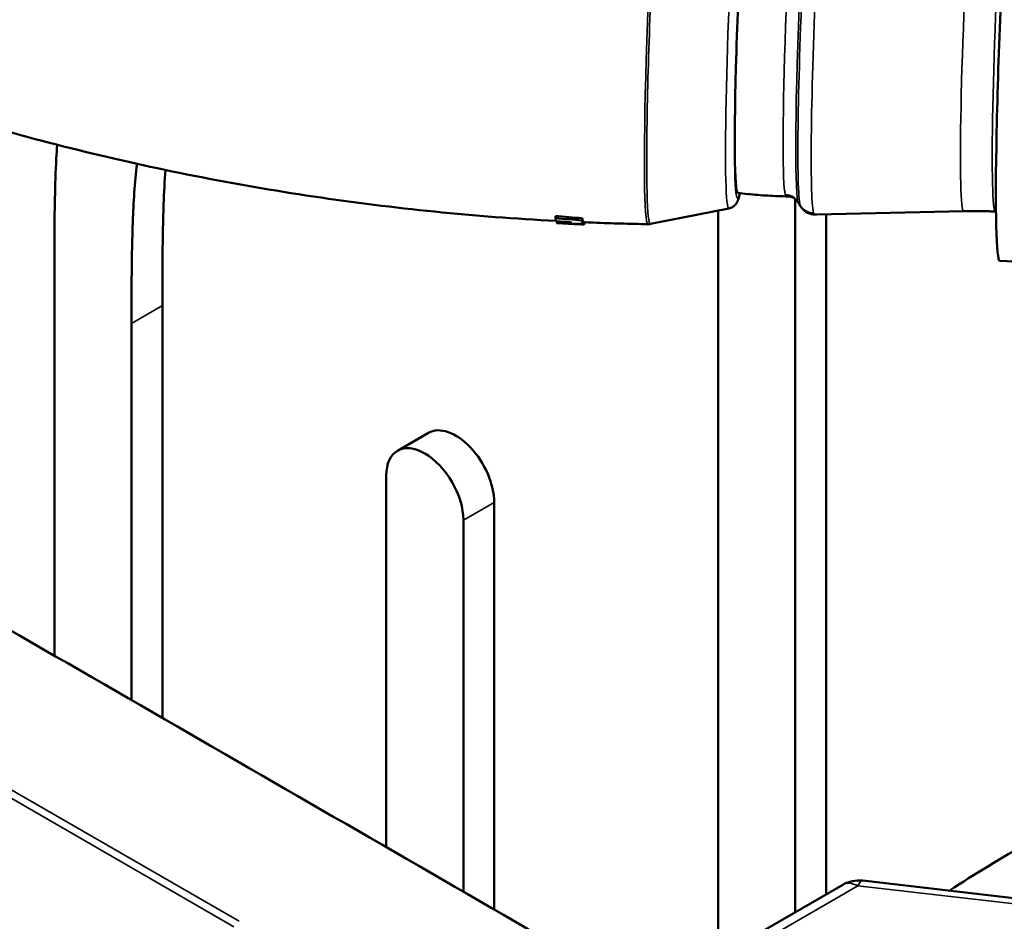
# Model space of a CAD drawing. Header units: millimetres. Extents: x 0 to 4686, y -120 to 1682.
# Tile 257 of 558: x 1971 to 2016, y 835 to 877. Entities that reach past the tile are written whole.
import ezdxf

# ---------------------------------------------------------------- set-up
doc = ezdxf.new("R2010")
doc.units = ezdxf.units.MM
doc.header["$LTSCALE"] = 2
doc.layers.add('Sichtbar (ISO)', color=7, linetype='Continuous', lineweight=50)
doc.layers.add('Sichtbar schmal (ISO)', color=7, linetype='Continuous', lineweight=35)

msp = doc.modelspace()

# ---------------------------------------------------------------- linework, layer by layer
at = {"layer": 'Sichtbar (ISO)'}
for p, q in [((2003.0972, 867.929), (1999.4997, 867.2176)), ((2006.1359, 835.6797), (2006.1359, 868.3513)), ((2006.2737, 868.1943), (2006.2737, 868.1943)), ((1996.3762, 867.4796), (1996.3714, 867.3814)), ((2002.6004, 867.8307), (2002.6004, 833.6385)), ((2013.8526, 867.796), (2007.1242, 867.6436)), ((2007.1242, 867.6436), (2007.1242, 867.6436)), ((2007.5501, 867.6532), (2007.5501, 836.4962)), ((2015.3336, 867.7856), (2015.3084, 867.7865)), ((1996.4129, 867.3327), (1996.4084, 867.2331)), ((1996.4479, 867.2943), (1996.4437, 867.1945)), ((1996.4845, 867.2928), (1996.4823, 867.235)), ((1996.5024, 867.2921), (1996.502, 867.2827)), ((2017.9023, 865.4163), (2015.5103, 865.52)), ((1972.1948, 864.6993), (1972.1948, 847.4368)), ((1977.1445, 863.4745), (1977.1445, 844.579)), ((1975.7303, 845.3955), (1975.7303, 862.658)), ((1989.3296, 857.6435), (1987.9154, 856.827)), ((1987.3976, 855.6826), (1987.3976, 838.6594)), ((1992.3473, 854.4578), (1992.3473, 835.8017)), ((1990.9331, 836.6182), (1990.9331, 853.6413)), ((2008.3088, 836.9342), (1999.8737, 832.0642)), ((2016.4082, 836.2903), (2009.2321, 837.1252))]:
    msp.add_line(p, q, dxfattribs=at)
msp.add_arc((2009.0588, 835.6352), 1.5, 83.3643, 120, dxfattribs=at)
for centre, major_axis, ratio, start_param, end_param in [((2016.0217, 877.3089), (0.5114, 11.7889), 0.0395951, 0, 3.1415927), ((2003.9051, 877.8345), (-0.3991, -9.1994), 0.039595, 3.7526668, 6.2801431), ((1995.8001, 878.1867), (-0.5713, -10.935), 0.0410598, 6.0797022, 6.158173), ((1996.9018, 878.1385), (-0.4552, -10.8441), 0.0394085, 6.0997378, 6.2008057), ((2004.8628, 936.951), (-73.6085, -19.5304), 0.9110315, 1.2053744, 1.2150331), ((1997.2333, 876.329), (4.6073, 8.4113), 0.7373963, 3.5160905, 3.6074599), ((1995.8002, 878.188), (-0.5727, -10.9362), 0.0394388, 6.25185, 6.28319), ((2004.2508, 939.7189), (76.8957, 21.4769), 0.9018522, 4.3581234, 4.3670233), ((1996.9007, 878.1384), (-0.4583, -10.9439), 0.0393956, 6.0997328, 6.2008019), ((1996.9018, 878.1389), (-0.4593, -10.9444), 0.0396588, 0.0028682, 0.0877584), ((2003.0266, 944.2042), (85.8093, 16.8893), 0.8748194, 4.4666659, 4.4668719), ((1990.5796, 855.4784), (-1.25, 2.1651), 0.57735, 3.9269911, 6.2831853), ((1989.1654, 854.6619), (-1.25, 2.1651), 0.57735, 3.9269911, 7.0685837)]:
    msp.add_ellipse(centre, major_axis=major_axis, ratio=ratio, start_param=start_param, end_param=end_param, dxfattribs=at)
for points, knots in [([(1959.9972, 875.8143), (1959.9972, 877.376), (1959.9945, 878.9395), (1960.0521, 880.4669), (1960.0934, 881.5602), (1960.1656, 882.635), (1960.3205, 883.6495), (1960.3908, 884.1102), (1960.4782, 884.5586), (1960.5897, 884.9854), (1960.655, 885.2354), (1960.7285, 885.478), (1960.8107, 885.7125), (1960.944, 886.0928), (1961.0999, 886.4518), (1961.2744, 886.7896), (1961.644, 887.5049), (1962.097, 888.1251), (1962.5834, 888.699), (1962.8572, 889.0218), (1963.1414, 889.33), (1963.4307, 889.6316), (1963.6184, 889.8272), (1963.8083, 890.0201), (1963.9992, 890.2114), (1964.295, 890.5078), (1964.5935, 890.8004), (1964.8921, 891.0927), (1965.6679, 891.8522), (1966.4447, 892.6101), (1967.2233, 893.3655), (1968.7427, 894.8397), (1970.2687, 896.3045), (1971.7772, 897.794), (1972.1502, 898.1623), (1972.5222, 898.532), (1972.8875, 898.9112), (1973.481, 899.5273), (1974.0571, 900.1682), (1974.5733, 900.8866), (1975.0293, 901.5211), (1975.4385, 902.2159), (1975.7481, 903.0134), (1975.91, 903.4307), (1976.0447, 903.8761), (1976.1527, 904.3432), (1976.3567, 905.2256), (1976.4656, 906.1854), (1976.5269, 907.175), (1976.5604, 907.7157), (1976.5797, 908.2653), (1976.5921, 908.8191), (1976.6162, 909.8949), (1976.6142, 910.9866), (1976.6142, 912.0768)], [0, 0, 0, 0, 0.0912872, 0.0912872, 0.0912872, 0.1566356, 0.1566356, 0.1566356, 0.1863172, 0.1863172, 0.1863172, 0.2037018, 0.2037018, 0.2037018, 0.2318928, 0.2318928, 0.2318928, 0.2915926, 0.2915926, 0.2915926, 0.325185, 0.325185, 0.325185, 0.3469854, 0.3469854, 0.3469854, 0.3807659, 0.3807659, 0.3807659, 0.4685168, 0.4685168, 0.4685168, 0.6397604, 0.6397604, 0.6397604, 0.6820993, 0.6820993, 0.6820993, 0.7508886, 0.7508886, 0.7508886, 0.8116364, 0.8116364, 0.8116364, 0.843424, 0.843424, 0.843424, 0.9034672, 0.9034672, 0.9034672, 0.9362744, 0.9362744, 0.9362744, 1, 1, 1, 1]), ([(1975.2, 911.2603), (1975.2, 910.1701), (1975.202, 909.0784), (1975.1779, 908.0026), (1975.1655, 907.4488), (1975.1462, 906.8992), (1975.1127, 906.3585), (1975.0514, 905.3689), (1974.9425, 904.4091), (1974.7385, 903.5267), (1974.6305, 903.0596), (1974.4958, 902.6142), (1974.3338, 902.1969), (1974.0243, 901.3994), (1973.615, 900.7046), (1973.1591, 900.0701), (1972.6429, 899.3517), (1972.0668, 898.7108), (1971.4733, 898.0947), (1971.1079, 897.7156), (1970.736, 897.3458), (1970.363, 896.9775), (1968.8544, 895.488), (1967.3285, 894.0232), (1965.8091, 892.549), (1965.0305, 891.7936), (1964.2537, 891.0357), (1963.4779, 890.2762), (1963.1793, 889.9839), (1962.8808, 889.6913), (1962.585, 889.3949), (1962.3941, 889.2036), (1962.2042, 889.0107), (1962.0165, 888.8151), (1961.7272, 888.5135), (1961.4429, 888.2054), (1961.1692, 887.8825), (1960.6828, 887.3086), (1960.2298, 886.6884), (1959.8602, 885.9731), (1959.6857, 885.6353), (1959.5297, 885.2763), (1959.3965, 884.896), (1959.3143, 884.6615), (1959.2408, 884.4189), (1959.1755, 884.1689), (1959.064, 883.7421), (1958.9766, 883.2937), (1958.9062, 882.833), (1958.7513, 881.8185), (1958.6792, 880.7437), (1958.6379, 879.6504), (1958.5803, 878.123), (1958.583, 876.5595), (1958.583, 874.9978)], [0, 0, 0, 0, 0.0637256, 0.0637256, 0.0637256, 0.0965328, 0.0965328, 0.0965328, 0.156576, 0.156576, 0.156576, 0.1883636, 0.1883636, 0.1883636, 0.2491114, 0.2491114, 0.2491114, 0.3179007, 0.3179007, 0.3179007, 0.3602396, 0.3602396, 0.3602396, 0.5314832, 0.5314832, 0.5314832, 0.6192341, 0.6192341, 0.6192341, 0.6530146, 0.6530146, 0.6530146, 0.674815, 0.674815, 0.674815, 0.7084074, 0.7084074, 0.7084074, 0.7681072, 0.7681072, 0.7681072, 0.7962982, 0.7962982, 0.7962982, 0.8136828, 0.8136828, 0.8136828, 0.8433644, 0.8433644, 0.8433644, 0.9087128, 0.9087128, 0.9087128, 1, 1, 1, 1]), ([(1995.1735, 867.3548), (1993.3173, 867.4529), (1991.4643, 867.5952), (1987.7575, 867.9683), (1985.9039, 868.2), (1982.2282, 868.7483), (1980.4062, 869.0648), (1976.8047, 869.7773), (1975.0254, 870.1734), (1971.5195, 871.0385), (1969.7929, 871.5076), (1968.0969, 872.0095)], [2.1822286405, 2.1822286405, 2.1822286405, 2.1822286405, 2.1841119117, 2.1841119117, 2.1860152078, 2.1860152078, 2.1879185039, 2.1879185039, 2.1898218, 2.1898218, 2.1917250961, 2.1917250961, 2.1917250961, 2.1917250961]), ([(1972.1948, 864.6993), (1972.1948, 865.9327), (1972.1931, 867.1673), (1972.2182, 868.3859), (1972.231, 869.0025), (1972.2506, 869.6149), (1972.2817, 870.22), (1972.2924, 870.4295), (1972.3046, 870.6381), (1972.3184, 870.8457)], [0, 0, 0, 0, 0.07209938, 0.07209938, 0.07209938, 0.10857894, 0.10857894, 0.10857894, 0.12120816, 0.12120816, 0.12120816, 0.12120816]), ([(1975.9816, 869.9714), (1975.875, 869.1132), (1975.8195, 868.2183), (1975.7852, 867.3106), (1975.7276, 865.7833), (1975.7303, 864.2197), (1975.7303, 862.658)], [0.85446038, 0.85446038, 0.85446038, 0.85446038, 0.90871281, 0.90871281, 0.90871281, 1, 1, 1, 1]), ([(1977.1445, 863.4745), (1977.1445, 865.0362), (1977.1418, 866.5998), (1977.1994, 868.1271), (1977.2193, 868.6539), (1977.2464, 869.1764), (1977.2864, 869.6899)], [0, 0, 0, 0, 0.09128719, 0.09128719, 0.09128719, 0.12277325, 0.12277325, 0.12277325, 0.12277325]), ([(2003.0972, 867.929), (2003.1627, 867.9419), (2003.2185, 867.9663), (2003.3138, 868.023), (2003.3494, 868.0553), (2003.4154, 868.1248), (2003.4376, 868.1589), (2003.4934, 868.2527), (2003.5092, 868.2982), (2003.5543, 868.4318), (2003.574, 868.5183), (2003.5948, 868.6246)], [4.11096064, 4.11096064, 4.11096064, 4.11096064, 4.12723785, 4.12723785, 4.14675531, 4.14675531, 4.17494257, 4.17494257, 4.23702269, 4.23702269, 4.35661189, 4.35661189, 4.35661189, 4.35661189]), ([(2003.5049, 868.6352), (2003.6567, 868.6169), (2003.809, 868.6002), (2004.1141, 868.5698), (2004.267, 868.5562), (2004.5733, 868.5322), (2004.7267, 868.5218), (2005.0338, 868.5043), (2005.1874, 868.4971), (2005.4948, 868.4859), (2005.6485, 868.482), (2005.8022, 868.4796)], [8.8106781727, 8.8106781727, 8.8106781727, 8.8106781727, 8.8115093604, 8.8115093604, 8.8123405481, 8.8123405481, 8.8131717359, 8.8131717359, 8.8140029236, 8.8140029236, 8.8148341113, 8.8148341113, 8.8148341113, 8.8148341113]), ([(2006.2737, 868.1943), (2006.2302, 868.2659), (2006.1591, 868.3412), (2006.0084, 868.4367), (2005.9325, 868.4616), (2005.8444, 868.4779), (2005.8186, 868.4794), (2005.8021, 868.4796)], [0, 0, 0, 0, 0.04682465, 0.04682465, 0.08916988, 0.08916988, 0.11486691, 0.11486691, 0.11486691, 0.11486691]), ([(2007.1242, 867.6436), (2007.0555, 867.642), (2006.9762, 867.6454), (2006.8277, 867.678), (2006.7638, 867.699), (2006.6036, 867.7774), (2006.5083, 867.8521), (2006.4145, 867.9669), (2006.3932, 867.9973), (2006.3746, 868.028)], [0, 0, 0, 0, 0.04250761, 0.04250761, 0.07128839, 0.07128839, 0.11641099, 0.11641099, 0.13162822, 0.13162822, 0.13162822, 0.13162822]), ([(1995.1558, 867.5798), (1995.1548, 867.5635), (1995.1539, 867.5472), (1995.1519, 867.5146), (1995.1509, 867.4983), (1995.1499, 867.4821)], [0.0000066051, 0.0000066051, 0.0000066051, 0.0000066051, 0.0050066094, 0.0050066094, 0.0100065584, 0.0100065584, 0.0100065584, 0.0100065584]), ([(1995.1499, 867.4821), (1995.3533, 867.4637), (1995.5567, 867.4461), (1995.9639, 867.4126), (1996.1676, 867.3966), (1996.3714, 867.3814)], [0.00000103, 0.00000103, 0.00000103, 0.00000103, 0.06187341, 0.06187341, 0.12374583, 0.12374583, 0.12374583, 0.12374583]), ([(1996.3762, 867.4796), (1996.1726, 867.4948), (1995.9691, 867.5107), (1995.5623, 867.5441), (1995.359, 867.5615), (1995.1558, 867.5798)], [0.00000381, 0.00000381, 0.00000381, 0.00000381, 0.06180907, 0.06180907, 0.12360971, 0.12360971, 0.12360971, 0.12360971]), ([(2013.8526, 867.796), (2013.9494, 867.7982), (2014.0463, 867.7998), (2014.2401, 867.8019), (2014.3371, 867.8024), (2014.5312, 867.8023), (2014.6283, 867.8017), (2014.8226, 867.7993), (2014.9197, 867.7975), (2015.114, 867.7928), (2015.2112, 867.7899), (2015.3084, 867.7865)], [2.1792371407, 2.1792371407, 2.1792371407, 2.1792371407, 2.1797000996, 2.1797000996, 2.1801630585, 2.1801630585, 2.1806260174, 2.1806260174, 2.1810889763, 2.1810889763, 2.1815519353, 2.1815519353, 2.1815519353, 2.1815519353]), ([(1995.2185, 867.3368), (1995.218, 867.3271), (1995.2175, 867.3175), (1995.216, 867.2911), (1995.2152, 867.2745), (1995.2143, 867.2579)], [0.0020913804, 0.0020913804, 0.0020913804, 0.0020913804, 0.0050045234, 0.0050045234, 0.0100044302, 0.0100044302, 0.0100044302, 0.0100044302]), ([(1996.4084, 867.2331), (1996.2967, 867.2268), (1996.1853, 867.2231), (1995.963, 867.2209), (1995.8522, 867.2224), (1995.7417, 867.2264)], [0.00000125, 0.00000125, 0.00000125, 0.00000125, 0.05311516, 0.05311516, 0.10622634, 0.10622634, 0.10622634, 0.10622634]), ([(1999.3907, 867.2079), (1999.1832, 867.2114), (1998.9757, 867.2154), (1998.5606, 867.2246), (1998.3531, 867.2297), (1997.938, 867.2411), (1997.7304, 867.2474), (1997.3153, 867.261), (1997.1078, 867.2683), (1996.7373, 867.2825), (1996.5743, 867.289), (1996.4113, 867.2959)], [2.1808033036, 2.1808033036, 2.1808033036, 2.1808033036, 2.181013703, 2.181013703, 2.1812241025, 2.1812241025, 2.1814345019, 2.1814345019, 2.1816449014, 2.1816449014, 2.1818101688, 2.1818101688, 2.1818101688, 2.1818101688]), ([(1999.3907, 867.2079), (1999.3982, 867.2077), (1999.4056, 867.2078), (1999.4205, 867.2082), (1999.4279, 867.2085), (1999.4426, 867.2095), (1999.4499, 867.2102), (1999.4643, 867.2118), (1999.4715, 867.2128), (1999.4857, 867.215), (1999.4927, 867.2162), (1999.4997, 867.2176)], [4.1023820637, 4.1023820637, 4.1023820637, 4.1023820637, 4.1040977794, 4.1040977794, 4.1058134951, 4.1058134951, 4.1075292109, 4.1075292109, 4.1092449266, 4.1092449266, 4.1109606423, 4.1109606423, 4.1109606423, 4.1109606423]), ([(1963.9364, 852.2048), (1969.85, 848.7905), (1975.7637, 845.3763), (1987.591, 838.5477), (1993.5047, 835.1335), (1999.4184, 831.7192)], [-5.0179179, -5.0179179, -5.0179179, -5.0179179, -2.5089595, -2.5089595, -0.000001, -0.000001, -0.000001, -0.000001])]:
    msp.add_open_spline(points, degree=3, knots=knots, dxfattribs=at)
for points in [[(2006.3746, 868.028), (2006.341, 868.0834), (2006.3073, 868.1388), (2006.2737, 868.1943)], [(1996.2734, 867.2017), (1995.9247, 867.2168), (1995.5761, 867.2335), (1995.2275, 867.2518)], [(1996.5052, 867.292), (1996.5042, 867.2888), (1996.5031, 867.2857), (1996.502, 867.2827)], [(2016.8196, 838.8629), (2015.5836, 838.1646), (2014.3711, 837.4311), (2013.1875, 836.6646)]]:
    msp.add_open_spline(points, degree=3, dxfattribs=at)
at = {"layer": 'Sichtbar schmal (ISO)'}
for p, q in [((2006.2587, 868.2317), (2006.3595, 868.0659)), ((1975.7303, 862.658), (1977.1445, 863.4745)), ((1992.3473, 854.4578), (1990.9331, 853.6413)), ((1967.9131, 842.2259), (1980.4189, 835.0056)), ((1980.6566, 835.2622), (1968.1508, 842.4825)), ((2009.0033, 836.8903), (2000.5682, 832.0203)), ((2009.0033, 836.8903), (2016.1793, 836.0555))]:
    msp.add_line(p, q, dxfattribs=at)
for centre, major_axis, ratio, start_param, end_param in [((1999.9635, 878.0055), (0.468, 10.7882), 0.0395951, 6.273556, 9.4344073), ((2003.5238, 877.8511), (-0.4304, -9.9224), 0.0395951, 3.1319634, 6.2928146), ((2003.9051, 877.8345), (-0.4094, -9.437), 0.0395951, 2.9196867, 6.5050913), ((1999.8589, 878.01), (-0.4686, -10.8022), 0.0395951, 3.7526687, 6.284236), ((2006.7204, 877.7124), (0.415, 9.5676), 0.0395951, 0.0592763, 3.008408), ((2014.2676, 877.385), (-0.416, -9.589), 0.0395951, 3.1389758, 6.2858021), ((2015.7219, 877.3219), (0.4136, 9.5355), 0.0395951, 6.2828833, 9.42508), ((2006.1225, 877.7383), (-0.4016, -9.2573), 0.0395951, 3.7526668, 6.1500053), ((2007.4559, 877.6805), (-0.4355, -10.0392), 0.0395951, 4.5972199, 6.1500007), ((2006.829, 877.7077), (-0.4221, -9.7302), 0.0395951, 4.6185585, 6.1500007), ((2005.6591, 867.8716), (0.6793, 0.1691), 0.9903668, 1.2807996, 1.3052106), ((2005.6591, 867.8716), (0.6793, 0.1691), 0.9903668, 0.2995441, 1.2807996), ((2006.9591, 868.426), (-0.6793, -0.1691), 0.9903668, 0.2995441, 1.2807996), ((2006.9591, 868.426), (0.6793, 0.1691), 0.9903668, 4.4223923, 4.4883342), ((2009.0588, 835.6352), (-0.75, 1.299), 0.5773503, 5.550147, 6.2831853), ((2009.0588, 835.6352), (0.1733, 1.49), 0.2372845, 0, 0.5972915)]:
    msp.add_ellipse(centre, major_axis=major_axis, ratio=ratio, start_param=start_param, end_param=end_param, dxfattribs=at)
for points, knots in [([(2005.6758, 868.5651), (2005.6768, 868.5592), (2005.6781, 868.5537), (2005.6798, 868.5484), (2005.6815, 868.5432), (2005.6835, 868.5384), (2005.6858, 868.5338), (2005.6882, 868.5292), (2005.6909, 868.5249), (2005.6939, 868.5209), (2005.697, 868.5168), (2005.7004, 868.5131), (2005.7041, 868.5097), (2005.7078, 868.5062), (2005.7119, 868.5031), (2005.7163, 868.5002), (2005.7204, 868.4976), (2005.7248, 868.4952), (2005.7294, 868.4931), (2005.7299, 868.4929), (2005.7303, 868.4927), (2005.7308, 868.4925), (2005.7361, 868.4902), (2005.7418, 868.4881), (2005.7479, 868.4865), (2005.7544, 868.4847), (2005.7613, 868.4832), (2005.7687, 868.4821), (2005.7767, 868.481), (2005.7852, 868.4802), (2005.7943, 868.4799), (2005.7968, 868.4798), (2005.7994, 868.4797), (2005.8021, 868.4796)], [0, 0, 0, 0, 0.03329219, 0.03329219, 0.03329219, 0.06634217, 0.06634217, 0.06634217, 0.09989044, 0.09989044, 0.09989044, 0.13380461, 0.13380461, 0.13380461, 0.16809066, 0.16809066, 0.16809066, 0.2, 0.2, 0.2, 0.20300325, 0.20300325, 0.20300325, 0.23933431, 0.23933431, 0.23933431, 0.27797657, 0.27797657, 0.27797657, 0.31936703, 0.31936703, 0.31936703, 0.33104247, 0.33104247, 0.33104247, 0.33104247]), ([(2006.2737, 868.1943), (2006.2724, 868.1963), (2006.2688, 868.2029), (2006.2635, 868.215), (2006.2602, 868.2259), (2006.2587, 868.2317)], [0.89976889, 0.89976889, 0.89976889, 0.89976889, 0.91892655, 0.95907259, 1, 1, 1, 1]), ([(2006.3595, 868.0659), (2006.362, 868.0559), (2006.3653, 868.0462), (2006.3696, 868.0371), (2006.3712, 868.034), (2006.3728, 868.0309), (2006.3746, 868.028)], [0, 0, 0, 0, 0.029927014, 0.029927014, 0.029927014, 0.040292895, 0.040292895, 0.040292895, 0.040292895]), ([(2007.1242, 867.6436), (2007.1236, 867.6436), (2007.1132, 867.6434), (2007.0943, 867.6436), (2007.0699, 867.6457), (2007.0478, 867.6499), (2007.0276, 867.6569), (2007.0093, 867.6674), (2006.9934, 867.6827), (2006.9804, 867.7039), (2006.9741, 867.7221), (2006.9715, 867.7325)], [0.85535312, 0.85535312, 0.85535312, 0.85535312, 0.85617806, 0.8702716, 0.88452015, 0.89946148, 0.915734, 0.93385247, 0.95387609, 0.97587843, 0.99999998, 0.99999998, 0.99999998, 0.99999998])]:
    msp.add_open_spline(points, degree=3, knots=knots, dxfattribs=at)

doc.saveas('drawing.dxf')
